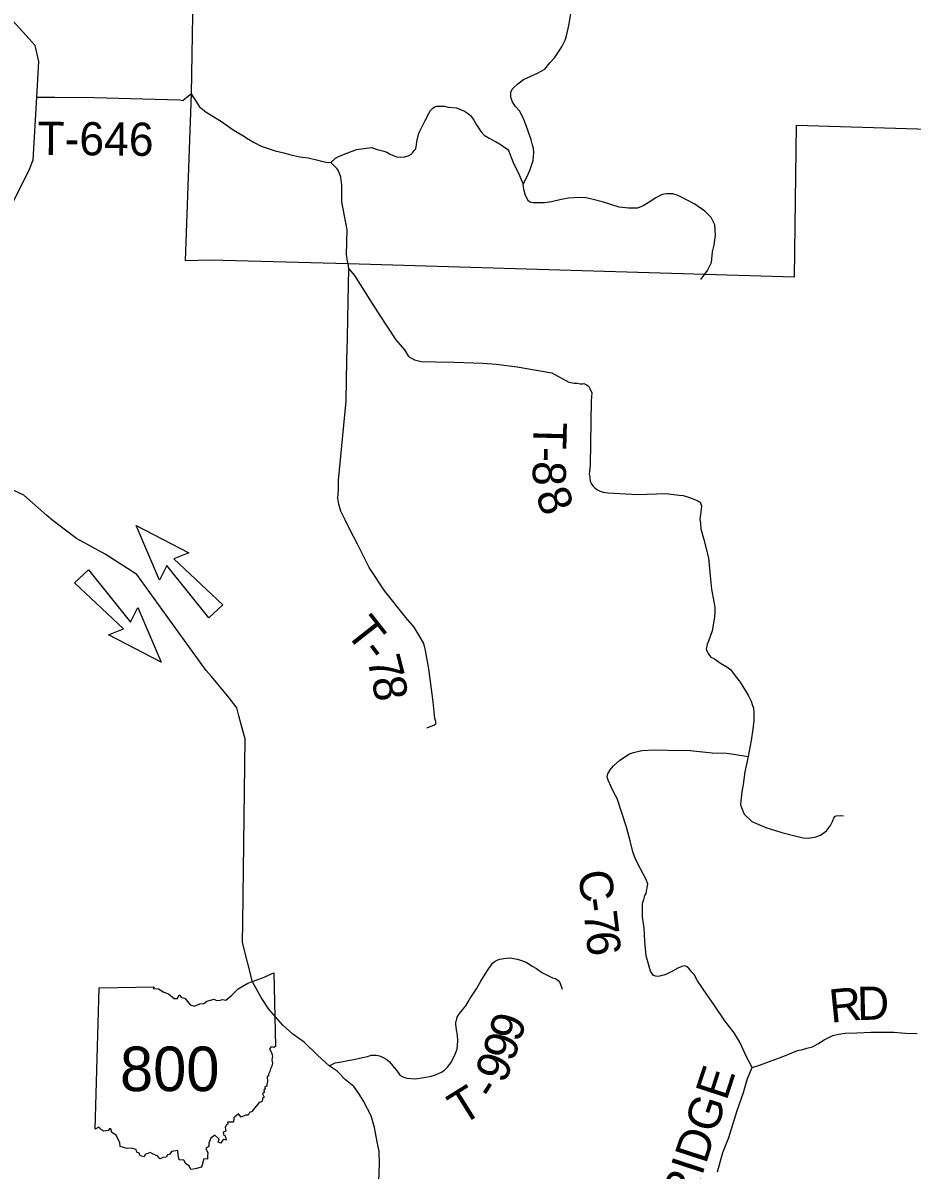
# Model space of a CAD drawing. Extents: x -15 to 405, y -40 to 87.
# Drawn here: x -13.32 to -11.716, y 36.316 to 38.387 of the extents above; entities that cross this region are included whole.
import ezdxf

# ---------------------------------------------------------------- set-up
doc = ezdxf.new("R2010")
doc.units = 0
for name, color, linetype in [('GM_P_State_Location', 7, 'Continuous'), ('GM_X_Major_Lake_Text', 7, 'Continuous'), ('GM_X_Minor_Lake', 7, 'Continuous'), ('GM_X_Minor_River', 7, 'Continuous'), ('GM_X_Rail_Line', 7, 'Continuous'), ('GM_X_State_Location', 7, 'Continuous'), ('GM_X_State_Shield', 7, 'Continuous'), ('GM_X_Township_Text', 7, 'Continuous')]:
    doc.layers.add(name, color=color, linetype=linetype)

msp = doc.modelspace()

# ---------------------------------------------------------------- linework, layer by layer
at = {"layer": 'GM_P_State_Location'}
for points in [[(-12.7337, 37.9539), (-12.7362, 37.9684), (-12.735, 38.0136), (-12.7446, 38.0638), (-12.7445, 38.0943), (-12.7463, 38.1083), (-12.7488, 38.1155), (-12.7508, 38.1203), (-12.7533, 38.1239), (-12.7569, 38.1274), (-12.7602, 38.131), (-12.7648, 38.135), (-12.7563, 38.1431), (-12.7507, 38.146), (-12.7339, 38.1526), (-12.7184, 38.1588), (-12.7052, 38.1605), (-12.6903, 38.1619), (-12.6811, 38.1587), (-12.669, 38.1553), (-12.6634, 38.1537), (-12.6585, 38.1506), (-12.6521, 38.1478), (-12.6453, 38.1455), (-12.638, 38.1448), (-12.6312, 38.1452), (-12.6252, 38.1473), (-12.62, 38.1498), (-12.6173, 38.1526), (-12.6141, 38.1567), (-12.6117, 38.1591), (-12.6106, 38.1631), (-12.6098, 38.1667), (-12.6091, 38.1732), (-12.6056, 38.188), (-12.5942, 38.2106), (-12.588, 38.2236), (-12.5848, 38.2292), (-12.5812, 38.2325), (-12.5773, 38.2353), (-12.5733, 38.237), (-12.5685, 38.237), (-12.5648, 38.2366), (-12.5596, 38.2367), (-12.5528, 38.2352), (-12.5376, 38.2337), (-12.5235, 38.2278), (-12.5162, 38.2231), (-12.5117, 38.2191), (-12.5068, 38.2112), (-12.5019, 38.2032), (-12.4983, 38.1976), (-12.4942, 38.1912), (-12.4877, 38.1845), (-12.4788, 38.179), (-12.4675, 38.1727), (-12.457, 38.1667), (-12.4506, 38.162), (-12.4457, 38.1592), (-12.4433, 38.1557), (-12.44, 38.1461), (-12.4342, 38.1321), (-12.4268, 38.1173), (-12.4178, 38.0957), (-12.4103, 38.1098), (-12.4048, 38.1227), (-12.3998, 38.1389), (-12.3984, 38.1529), (-12.3992, 38.1609), (-12.4005, 38.1665), (-12.4034, 38.1757), (-12.4092, 38.1937), (-12.4167, 38.2145), (-12.4244, 38.2281), (-12.4317, 38.2368), (-12.437, 38.2444), (-12.4399, 38.2524), (-12.44, 38.262), (-12.4377, 38.2673), (-12.4349, 38.2701), (-12.427, 38.2774), (-12.417, 38.2852), (-12.4038, 38.2909), (-12.3915, 38.2963), (-12.3783, 38.3036), (-12.3696, 38.315), (-12.3613, 38.3239), (-12.355, 38.3328), (-12.3479, 38.3437), (-12.342, 38.3558), (-12.3393, 38.3639), (-12.3351, 38.3824), (-12.3313, 38.4037)], [(-13.0265, 38.2511), (-13.0163, 38.2592), (-13.0017, 38.2355), (-12.9894, 38.2262), (-12.9729, 38.2155), (-12.962, 38.2092), (-12.9407, 38.194), (-12.9234, 38.1837), (-12.9129, 38.1774), (-12.9028, 38.171), (-12.89, 38.1647), (-12.8775, 38.1604), (-12.8651, 38.156), (-12.8494, 38.1525), (-12.837, 38.149), (-12.8205, 38.1455), (-12.8053, 38.1432), (-12.7904, 38.1397), (-12.7816, 38.1373), (-12.7728, 38.1358), (-12.7648, 38.135)], [(-13.2948, 38.2528), (-13.2624, 38.2532), (-13.1915, 38.2525), (-13.0816, 38.2496), (-13.0368, 38.2481), (-13.0318, 38.2469), (-13.0265, 38.2511)], [(-12.7347, 37.8178), (-12.7339, 37.8534), (-12.7318, 37.9429), (-12.7335, 37.9524), (-12.7337, 37.9539)], [(-12.7318, 37.9429), (-12.7217, 37.9308), (-12.6942, 37.887), (-12.6762, 37.8586), (-12.647, 37.8146), (-12.6319, 37.7967), (-12.6244, 37.7845), (-12.6134, 37.7787), (-12.6018, 37.7758), (-12.5757, 37.7752), (-12.5422, 37.7747), (-12.4906, 37.7729), (-12.4663, 37.7712), (-12.4281, 37.766), (-12.3661, 37.7555), (-12.3354, 37.7387), (-12.3253, 37.7368), (-12.3201, 37.7364), (-12.3149, 37.7357), (-12.3105, 37.7357), (-12.3081, 37.7358), (-12.3057, 37.735), (-12.3032, 37.7338), (-12.3004, 37.7318), (-12.2992, 37.7306), (-12.2971, 37.7267), (-12.2939, 37.7191), (-12.2949, 37.7046), (-12.2961, 37.628), (-12.2969, 37.5883), (-12.2972, 37.5826), (-12.298, 37.5774), (-12.2983, 37.5722), (-12.2974, 37.5678), (-12.2974, 37.565), (-12.2966, 37.5602), (-12.2949, 37.5554), (-12.2917, 37.551), (-12.2884, 37.5478), (-12.2848, 37.5447), (-12.2787, 37.5419), (-12.2735, 37.54), (-12.2647, 37.5389), (-12.2109, 37.5358), (-12.1604, 37.5372), (-12.1359, 37.5346), (-12.1291, 37.5335), (-12.121, 37.5312), (-12.1126, 37.5285), (-12.1065, 37.5257), (-12.1037, 37.5245), (-12.1009, 37.523), (-12.0985, 37.5218), (-12.0968, 37.5186), (-12.0956, 37.5146), (-12.0963, 37.509), (-12.0974, 37.4993), (-12.0986, 37.4913), (-12.0977, 37.4833), (-12.0968, 37.4737), (-12.0918, 37.4545), (-12.083, 37.4213), (-12.0802, 37.3888), (-12.078, 37.3644), (-12.0737, 37.342), (-12.0716, 37.3324), (-12.0719, 37.3231), (-12.0726, 37.3139), (-12.0768, 37.2894), (-12.083, 37.2709), (-12.0857, 37.2652), (-12.0865, 37.262), (-12.0872, 37.2568), (-12.086, 37.2532), (-12.0831, 37.2472), (-12.0791, 37.2417), (-12.0726, 37.2389), (-12.0617, 37.231), (-12.05, 37.2243), (-12.0427, 37.2188), (-12.0366, 37.2104), (-12.0261, 37.1965), (-12.0163, 37.1814), (-12.011, 37.1718), (-12.0064, 37.1626), (-12.0044, 37.1566), (-12.0019, 37.1499), (-12.0014, 37.1426), (-12.0017, 37.1274), (-12.0031, 37.1117), (-12.0065, 37.0913), (-12.0116, 37.0627)], [(-12.5913, 37.1143), (-12.5833, 37.1176), (-12.5785, 37.1193), (-12.5754, 37.1213), (-12.5754, 37.1257), (-12.5767, 37.1309), (-12.5798, 37.161), (-12.588, 37.221), (-12.5936, 37.2538), (-12.597, 37.2666), (-12.6031, 37.2778), (-12.6068, 37.2842), (-12.6145, 37.2961), (-12.6291, 37.3136), (-12.6669, 37.3613), (-12.6954, 37.4035), (-12.7167, 37.4462), (-12.7307, 37.4734), (-12.7389, 37.4897), (-12.7467, 37.5057), (-12.75, 37.5181), (-12.7517, 37.5289), (-12.7507, 37.5433), (-12.7509, 37.5614), (-12.7368, 37.704), (-12.7356, 37.7781), (-12.7347, 37.8178)], [(-12.0116, 37.0627), (-12.0179, 37.0346), (-12.0205, 37.0117), (-12.0228, 36.9989), (-12.025, 36.9824), (-12.0253, 36.9752), (-12.0224, 36.9676), (-12.0187, 36.9584), (-12.0049, 36.9449), (-11.9796, 36.9344), (-11.951, 36.9251), (-11.9301, 36.9201), (-11.9124, 36.9158), (-11.9032, 36.9151), (-11.8912, 36.9169), (-11.8812, 36.9202), (-11.8704, 36.9283), (-11.8629, 36.938), (-11.8594, 36.9453), (-11.8582, 36.9489), (-11.8571, 36.951), (-11.8551, 36.9545), (-11.8527, 36.9554), (-11.8455, 36.9562), (-11.8399, 36.9555)], [(-12.6506, 36.5009), (-12.6505, 36.5008), (-12.6469, 36.4968), (-12.6418, 36.4904), (-12.6398, 36.4871), (-12.6344, 36.4841), (-12.6275, 36.4818), (-12.6127, 36.4806), (-12.5963, 36.4832), (-12.5835, 36.4856), (-12.5759, 36.4877), (-12.5651, 36.4926), (-12.5595, 36.4962), (-12.5543, 36.5015), (-12.548, 36.5095), (-12.5444, 36.5163), (-12.5405, 36.5248), (-12.5365, 36.5344), (-12.5354, 36.5489), (-12.5363, 36.5593), (-12.5376, 36.5693), (-12.5388, 36.5793), (-12.5389, 36.5833), (-12.5381, 36.5861), (-12.5369, 36.5921), (-12.5325, 36.5982), (-12.527, 36.6054), (-12.521, 36.6126), (-12.5167, 36.6195), (-12.5139, 36.6251), (-12.502, 36.6428), (-12.4937, 36.6569), (-12.4861, 36.6698), (-12.481, 36.6782), (-12.4782, 36.6814), (-12.4758, 36.6843), (-12.4726, 36.6891), (-12.4679, 36.6931), (-12.4635, 36.6952), (-12.4595, 36.6968), (-12.4527, 36.6976), (-12.443, 36.6989), (-12.4378, 36.6985), (-12.4278, 36.6966), (-12.4206, 36.6942), (-12.4109, 36.6903), (-12.4013, 36.6839), (-12.3936, 36.6796), (-12.3836, 36.6728), (-12.3743, 36.6677), (-12.3647, 36.6629), (-12.3595, 36.6614), (-12.3542, 36.6582), (-12.3514, 36.6546), (-12.3469, 36.6426)], [(-12.7678, 36.5041), (-12.7567, 36.5094), (-12.7455, 36.511), (-12.7339, 36.5135), (-12.7231, 36.5156), (-12.7127, 36.5177), (-12.7047, 36.5197), (-12.6983, 36.521), (-12.6919, 36.523), (-12.6871, 36.5234), (-12.6827, 36.5235), (-12.6767, 36.5223), (-12.6699, 36.5191), (-12.6638, 36.5152), (-12.659, 36.5112), (-12.6533, 36.5048), (-12.6506, 36.5009)]]:
    msp.add_lwpolyline(points, dxfattribs=at)
at = {"layer": 'GM_X_Major_Lake_Text'}
msp.add_lwpolyline([(-12.0971, 37.9237), (-12.0896, 37.9336), (-12.0848, 37.94), (-12.0777, 37.9543), (-12.0759, 37.9737), (-12.0731, 37.9859), (-12.0706, 38.0039), (-12.072, 38.0224), (-12.0784, 38.0358), (-12.0897, 38.0472), (-12.1077, 38.0601), (-12.132, 38.0722), (-12.1395, 38.076), (-12.1477, 38.0784), (-12.1588, 38.0785), (-12.1666, 38.0771), (-12.1785, 38.071), (-12.1921, 38.062), (-12.2011, 38.0568), (-12.211, 38.0529), (-12.2186, 38.0526), (-12.2276, 38.0524), (-12.2441, 38.0542), (-12.2724, 38.0637), (-12.2936, 38.0689), (-12.3045, 38.0711), (-12.3161, 38.0719), (-12.3357, 38.0706), (-12.3489, 38.068), (-12.3665, 38.0642), (-12.3782, 38.0624), (-12.392, 38.062), (-12.4002, 38.0622), (-12.4051, 38.0633), (-12.4082, 38.0653), (-12.4136, 38.0757), (-12.4166, 38.0863), (-12.4178, 38.0957)], dxfattribs=at)
at = {"layer": 'GM_X_Rail_Line'}
msp.add_lwpolyline([(-13.0124, 38.5078), (-13.0163, 38.2592), (-13.0272, 37.9582), (-12.9808, 37.9596), (-12.7335, 37.9524), (-12.0896, 37.9336), (-11.9282, 37.9289), (-11.9246, 38.2025), (-11.5671, 38.1915), (-11.3964, 38.1863), (-11.1367, 38.1803), (-11.1424, 37.9093), (-10.3436, 37.8843), (-9.126, 37.86)], dxfattribs=at)
at = {"layer": 'GM_X_State_Location'}
for p, q in [((-13.1155, 37.4796), (-13.0205, 37.4303)), ((-13.0736, 37.3812), (-13.1155, 37.4796)), ((-13.0205, 37.4303), (-13.0477, 37.4194)), ((-13.0604, 37.4076), (-13.0736, 37.3812)), ((-12.9846, 37.3131), (-13.0604, 37.4076)), ((-13.0477, 37.4194), (-12.9593, 37.3365)), ((-13.2269, 37.3762), (-13.2016, 37.3996)), ((-13.2016, 37.3996), (-13.1257, 37.3051)), ((-13.1385, 37.2933), (-13.2269, 37.3762)), ((-13.1257, 37.3051), (-13.1127, 37.3315)), ((-13.1127, 37.3315), (-13.0709, 37.2331)), ((-12.9593, 37.3365), (-12.9846, 37.3131)), ((-13.1657, 37.2825), (-13.1385, 37.2933)), ((-13.0709, 37.2331), (-13.1657, 37.2825)), ((-13.1897, 36.3896), (-13.1825, 36.6449))]:
    msp.add_line(p, q, dxfattribs=at)
for points in [[(-13.4054, 37.8378), (-13.4054, 37.8486), (-13.4067, 37.9144), (-13.4005, 37.9402), (-13.3092, 38.1203), (-13.3013, 38.1397), (-13.2948, 38.2528), (-13.2911, 38.3177), (-13.2977, 38.3461), (-13.3496, 38.4032), (-13.3693, 38.4183), (-13.4503, 38.4495)], [(-12.9236, 36.7626), (-12.9194, 37.0943), (-12.9256, 37.1178), (-12.9304, 37.1359), (-12.9343, 37.1507), (-12.9479, 37.1687), (-12.9562, 37.1786), (-12.9684, 37.1929), (-12.9798, 37.2067), (-12.9892, 37.2181), (-13.1147, 37.391), (-13.1716, 37.4276), (-13.2236, 37.4561), (-13.2652, 37.4883), (-13.277, 37.4975), (-13.3186, 37.5341), (-13.3452, 37.5471), (-13.3658, 37.5623), (-13.3779, 37.5726), (-13.3875, 37.5893)], [(-12.6788, 36.2703), (-12.6782, 36.2949), (-12.6767, 36.3274), (-12.6774, 36.3495), (-12.6807, 36.367), (-12.6855, 36.3929), (-12.6918, 36.414), (-12.7058, 36.4404), (-12.7139, 36.4542), (-12.7231, 36.4668), (-12.7382, 36.479), (-12.7532, 36.4945), (-12.7678, 36.5041), (-12.7887, 36.5235), (-12.8129, 36.5467), (-12.8334, 36.5613), (-12.8511, 36.5776), (-12.8764, 36.6062), (-12.8903, 36.6274), (-12.906, 36.6554), (-12.9241, 36.7267), (-12.9236, 36.7626)], [(-13.1825, 36.6449), (-13.0835, 36.6465), (-13.085, 36.6434), (-13.0757, 36.6428), (-13.0658, 36.6373), (-13.0574, 36.6339), (-13.0471, 36.6258), (-13.041, 36.6258), (-13.0383, 36.6325), (-13.0337, 36.6274), (-13.0281, 36.6264), (-13.0184, 36.6142), (-13.0104, 36.6116), (-13.0009, 36.6158), (-12.9938, 36.6165), (-12.9885, 36.6206), (-12.975, 36.6241), (-12.9711, 36.622), (-12.964, 36.6225), (-12.9603, 36.624), (-12.954, 36.6226), (-12.943, 36.6319), (-12.9317, 36.6429), (-12.9141, 36.6532), (-12.888, 36.6629), (-12.8674, 36.6717), (-12.8644, 36.5392)], [(-12.8644, 36.5392), (-12.8674, 36.5374), (-12.8722, 36.5382), (-12.8753, 36.5345), (-12.8714, 36.5283), (-12.8696, 36.5218), (-12.8712, 36.5146), (-12.8696, 36.5086), (-12.8707, 36.5036), (-12.8736, 36.4986), (-12.8747, 36.494), (-12.8772, 36.489), (-12.877, 36.4862), (-12.8794, 36.484), (-12.879, 36.4757), (-12.8802, 36.4711), (-12.8798, 36.4671), (-12.8837, 36.4661), (-12.8828, 36.4628), (-12.8853, 36.4603), (-12.8848, 36.4559), (-12.8876, 36.4532), (-12.8849, 36.4476), (-12.8871, 36.4459), (-12.8889, 36.4391), (-12.8939, 36.4377), (-12.904, 36.4254), (-12.9076, 36.4207), (-12.9115, 36.4195), (-12.9138, 36.4147), (-12.9186, 36.4147), (-12.9261, 36.4114), (-12.9309, 36.4171), (-12.9393, 36.4102), (-12.9403, 36.4022), (-12.9509, 36.4025), (-12.9506, 36.3985), (-12.9529, 36.3973), (-12.9551, 36.3933), (-12.9539, 36.3861), (-12.9588, 36.3843), (-12.9582, 36.3801), (-12.955, 36.3776), (-12.9536, 36.3696), (-12.9589, 36.3712), (-12.9632, 36.3645), (-12.9677, 36.3661), (-12.9663, 36.3718), (-12.9738, 36.3786), (-12.9809, 36.3732), (-12.9846, 36.3644), (-12.9847, 36.3585), (-12.9901, 36.355), (-12.9866, 36.3467), (-12.9873, 36.341), (-12.9871, 36.3355), (-12.9938, 36.3358), (-12.9978, 36.321)], [(-12.9978, 36.321), (-13.0094, 36.3182), (-13.0174, 36.3166), (-13.0202, 36.3232), (-13.0259, 36.3268), (-13.0297, 36.3334), (-13.0379, 36.3344), (-13.0399, 36.3436), (-13.0408, 36.351), (-13.0521, 36.3492), (-13.0551, 36.3446), (-13.0591, 36.3434), (-13.0615, 36.3388), (-13.0669, 36.3384), (-13.0728, 36.3362), (-13.0766, 36.3407), (-13.0862, 36.3453), (-13.0905, 36.3476), (-13.0995, 36.344), (-13.1014, 36.3397), (-13.1085, 36.3416), (-13.1102, 36.3464), (-13.1146, 36.3479), (-13.1155, 36.3529), (-13.1248, 36.3556), (-13.1319, 36.3546), (-13.1444, 36.3586), (-13.1452, 36.3653), (-13.1494, 36.3735), (-13.1516, 36.3791), (-13.1595, 36.3834), (-13.1612, 36.3902), (-13.1636, 36.39), (-13.166, 36.3873), (-13.1748, 36.386), (-13.1782, 36.3887), (-13.1832, 36.3935), (-13.1897, 36.3896)]]:
    msp.add_lwpolyline(points, dxfattribs=at)
at = {"layer": 'GM_X_Township_Text'}
for points in [[(-12.2615, 37.0374), (-12.2613, 37.0378), (-12.2546, 37.0459), (-12.2431, 37.0557), (-12.226, 37.0676), (-12.2188, 37.0697), (-12.2032, 37.0731), (-12.18, 37.0746), (-12.1564, 37.0741), (-12.1163, 37.0734), (-12.116, 37.0734)], [(-12.116, 37.0734), (-12.0766, 37.0691), (-12.0509, 37.0686), (-12.0377, 37.0668), (-12.0116, 37.0627)], [(-12.0047, 36.5012), (-12.0149, 36.5203), (-12.0265, 36.547), (-12.0371, 36.5633), (-12.0538, 36.5855), (-12.0726, 36.6129), (-12.0861, 36.6328), (-12.1028, 36.6574), (-12.109, 36.669), (-12.1135, 36.6733), (-12.1167, 36.6781), (-12.1212, 36.6825), (-12.1256, 36.6844), (-12.1312, 36.6835), (-12.1384, 36.6802), (-12.1483, 36.6749), (-12.1591, 36.6695), (-12.1635, 36.6679), (-12.1671, 36.667), (-12.1707, 36.6662), (-12.1755, 36.6653), (-12.1791, 36.6661), (-12.1831, 36.668), (-12.1876, 36.6752), (-12.1956, 36.7027), (-12.1983, 36.7284), (-12.1994, 36.7524), (-12.2021, 36.7732), (-12.2023, 36.7888), (-12.202, 36.7969), (-12.1997, 36.8045), (-12.1978, 36.8117), (-12.1954, 36.815), (-12.1936, 36.8258), (-12.1929, 36.8323), (-12.1958, 36.8406), (-12.2056, 36.8597), (-12.2147, 36.8769), (-12.2197, 36.8904), (-12.2247, 36.91), (-12.2311, 36.9348), (-12.2398, 36.9611), (-12.2478, 36.9867), (-12.2539, 36.9974), (-12.2589, 37.0078), (-12.2642, 37.0198), (-12.2663, 37.0253), (-12.2648, 37.031), (-12.2615, 37.0374)], [(-12.0667, 36.3128), (-12.0575, 36.3474), (-12.0463, 36.3748), (-12.0313, 36.4235), (-12.0201, 36.4557), (-12.0128, 36.481), (-12.0047, 36.5012), (-11.9911, 36.5054), (-11.9504, 36.5203), (-11.9229, 36.5319), (-11.9133, 36.5336), (-11.9058, 36.5357), (-11.8954, 36.5383), (-11.8858, 36.544), (-11.8747, 36.551), (-11.8663, 36.5551), (-11.8588, 36.5588), (-11.8488, 36.5613), (-11.8364, 36.5631), (-11.8156, 36.5634), (-11.7896, 36.5645), (-11.7687, 36.5648), (-11.7491, 36.5646), (-11.7278, 36.5629), (-11.707, 36.5624)]]:
    msp.add_lwpolyline(points, dxfattribs=at)

# ---------------------------------------------------------------- texts
at = {"layer": 'GM_X_Minor_Lake'}
for s, rotation, p in [('C', 278.4017, (-12.3192, 36.8535)), ('-', 278.1058, (-12.312, 36.8048)), ('7', 276.7655, (-12.3086, 36.7808)), ('6', 275.3782, (-12.3043, 36.7445)), ('R', 5.8057, (-11.8624, 36.5817)), ('D', 1.235, (-11.8146, 36.5866)), ('RIDGE', 71.904, (-12.113, 36.249))]:
    msp.add_text(s, height=0.06, rotation=rotation, dxfattribs=at).set_placement(p)
at = {"layer": 'GM_X_Minor_River'}
for s, rotation, p in [('T-646', 359.4471, (-13.2942, 38.1489)), ('T', 268.6198, (-12.3985, 37.6667)), ('-', 268.7495, (-12.3996, 37.6216)), ('8', 269.5343, (-12.4001, 37.5961)), ('8', 290.9421, (-12.3961, 37.5352)), ('T', 308.2903, (-12.7396, 37.2864)), ('-', 307.3882, (-12.7119, 37.2514)), ('7', 284.4326, (-12.6997, 37.2375)), ('8', 279.2724, (-12.6908, 37.2031)), ('9', 72.1772, (-12.4238, 36.5448)), ('9', 72.3252, (-12.435, 36.5096)), ('9', 67.5815, (-12.451, 36.4704)), ('T', 31.9877, (-12.5281, 36.3953)), ('-', 57.4875, (-12.4696, 36.4394))]:
    msp.add_text(s, height=0.06, rotation=rotation, dxfattribs=at).set_placement(p)
at = {"layer": 'GM_X_State_Shield'}
msp.add_text('800', height=0.08048, dxfattribs=at).set_placement((-13.145, 36.4583))

doc.saveas('drawing.dxf')
